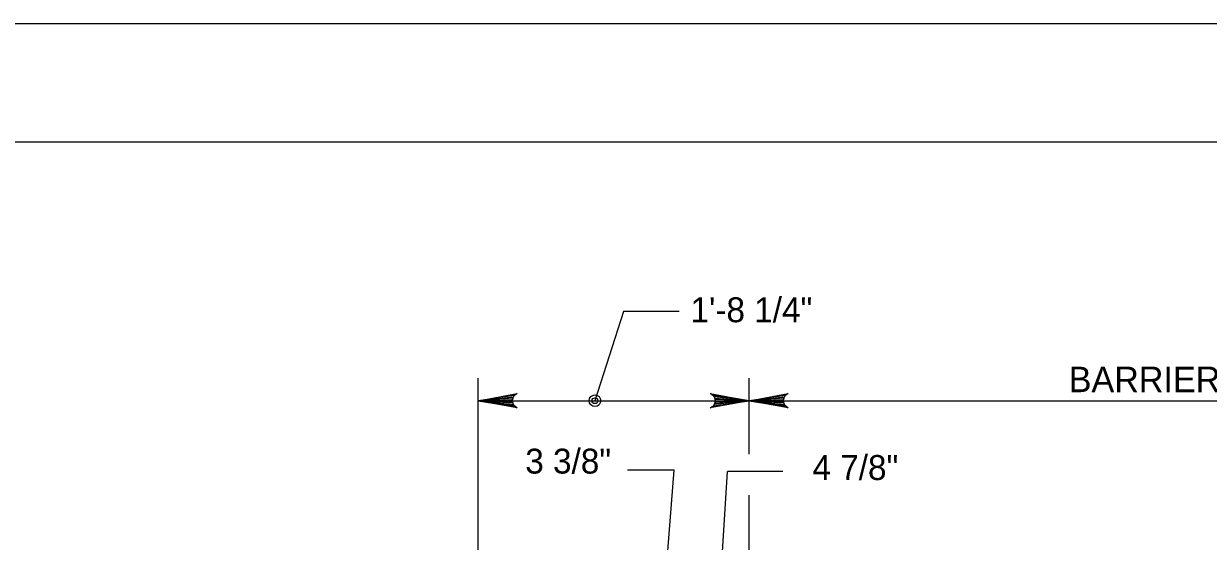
# Model space of a CAD drawing. Extents: x 638167 to 640248, y 296544 to 298920.
# Drawn here: x 639132.5 to 639282.4, y 298855 to 298920.5 of the extents above; entities that cross this region are included whole.
import ezdxf

# ---------------------------------------------------------------- set-up
doc = ezdxf.new("R2010")
doc.units = 0
for name, color, linetype in [('1', 7, 'Continuous'), ('57', 7, 'Continuous'), ('PLT-BNDY', 7, 'Continuous')]:
    doc.layers.add(name, color=color, linetype=linetype)

# ---------------------------------------------------------------- blocks, each defined once
blk = doc.blocks.new('DIMDOT')
at = {"layer": '57'}
for radius in [2, 1]:
    blk.add_circle((0, 0), radius, dxfattribs=at)

msp = doc.modelspace()

# ---------------------------------------------------------------- linework, layer by layer
at = {"layer": '1'}
for p, q in [((639832.78, 298905.48), (639046.78, 298905.48)), ((639208.37, 298884.04), (639204.75, 298872.77)), ((639215.39, 298884.04), (639208.37, 298884.04)), ((639189.99, 298835.29), (639189.99, 298875.63)), ((639224.28, 298865.99), (639224.28, 298875.63)), ((639189.99, 298872.77), (639386.84, 298872.77)), ((639214.75, 298863.99), (639208.88, 298863.99)), ((639212.85, 298839.64), (639214.75, 298863.99)), ((639220.04, 298839.64), (639221.51, 298863.83)), ((639228.53, 298863.83), (639221.51, 298863.83)), ((639224.28, 298830.58), (639224.28, 298860.8))]:
    msp.add_line(p, q, dxfattribs=at)
for points in [[(639189.99, 298872.77), (639194.92, 298873.7), (639194.73, 298873.56), (639194.54, 298873.43), (639194.44, 298873.27), (639194.34, 298873.1), (639194.32, 298872.94), (639194.29, 298872.77), (639194.32, 298872.6), (639194.34, 298872.44), (639194.44, 298872.27), (639194.54, 298872.11), (639194.73, 298871.98), (639194.92, 298871.85), (639189.99, 298872.77), (639194.73, 298871.98), (639194.54, 298872.11), (639189.99, 298872.77), (639194.44, 298872.27), (639194.34, 298872.44), (639189.99, 298872.77), (639194.32, 298872.6), (639194.29, 298872.77), (639189.99, 298872.77), (639194.32, 298872.94), (639194.34, 298873.1), (639189.99, 298872.77), (639194.44, 298873.27), (639194.54, 298873.43), (639189.99, 298872.77), (639194.73, 298873.56)], [(639224.28, 298872.77), (639219.34, 298871.85), (639219.54, 298871.98), (639219.73, 298872.11), (639219.82, 298872.27), (639219.92, 298872.44), (639219.95, 298872.6), (639219.98, 298872.77), (639219.95, 298872.94), (639219.92, 298873.1), (639219.82, 298873.27), (639219.73, 298873.43), (639219.54, 298873.56), (639219.34, 298873.7), (639224.28, 298872.77), (639219.54, 298873.56), (639219.73, 298873.43), (639224.28, 298872.77), (639219.82, 298873.27), (639219.92, 298873.1), (639224.28, 298872.77), (639219.95, 298872.94), (639219.98, 298872.77), (639224.28, 298872.77), (639219.95, 298872.6), (639219.92, 298872.44), (639224.28, 298872.77), (639219.82, 298872.27), (639219.73, 298872.11), (639224.28, 298872.77), (639219.54, 298871.98)], [(639224.28, 298872.77), (639229.21, 298873.7), (639229.02, 298873.56), (639228.83, 298873.43), (639228.73, 298873.27), (639228.63, 298873.1), (639228.61, 298872.94), (639228.58, 298872.77), (639228.61, 298872.6), (639228.63, 298872.44), (639228.73, 298872.27), (639228.83, 298872.11), (639229.02, 298871.98), (639229.21, 298871.85), (639224.28, 298872.77), (639229.02, 298871.98), (639228.83, 298872.11), (639224.28, 298872.77), (639228.73, 298872.27), (639228.63, 298872.44), (639224.28, 298872.77), (639228.61, 298872.6), (639228.58, 298872.77), (639224.28, 298872.77), (639228.61, 298872.94), (639228.63, 298873.1), (639224.28, 298872.77), (639228.73, 298873.27), (639228.83, 298873.43), (639224.28, 298872.77), (639229.02, 298873.56)]]:
    msp.add_lwpolyline(points, dxfattribs=at)
at = {"layer": 'PLT-BNDY'}
msp.add_lwpolyline([(639007.78, 298920.48), (639848.78, 298920.48), (639848.78, 298326.48), (639007.78, 298326.48)], close=True, dxfattribs=at)

# ---------------------------------------------------------------- block references
at = {"layer": '1', "xscale": 0.3674999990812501, "yscale": 0.36749999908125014}
msp.add_blockref('DIMDOT', (639204.75, 298872.77), dxfattribs=at)

# ---------------------------------------------------------------- texts
at = {"layer": '1'}
for s, height, p in [('1\'-8 1/4"', 3.15, (639216.84, 298882.7)), ('BARRIER MOMENT SLAB WIDTH', 3.2256, (639264.7, 298873.85)), ('3 3/8"', 3.15, (639195.93, 298863.55)), ('4 7/8"', 3.15, (639232.27, 298862.74))]:
    msp.add_text(s, height=height, dxfattribs=at).set_placement(p)

doc.saveas('drawing.dxf')
